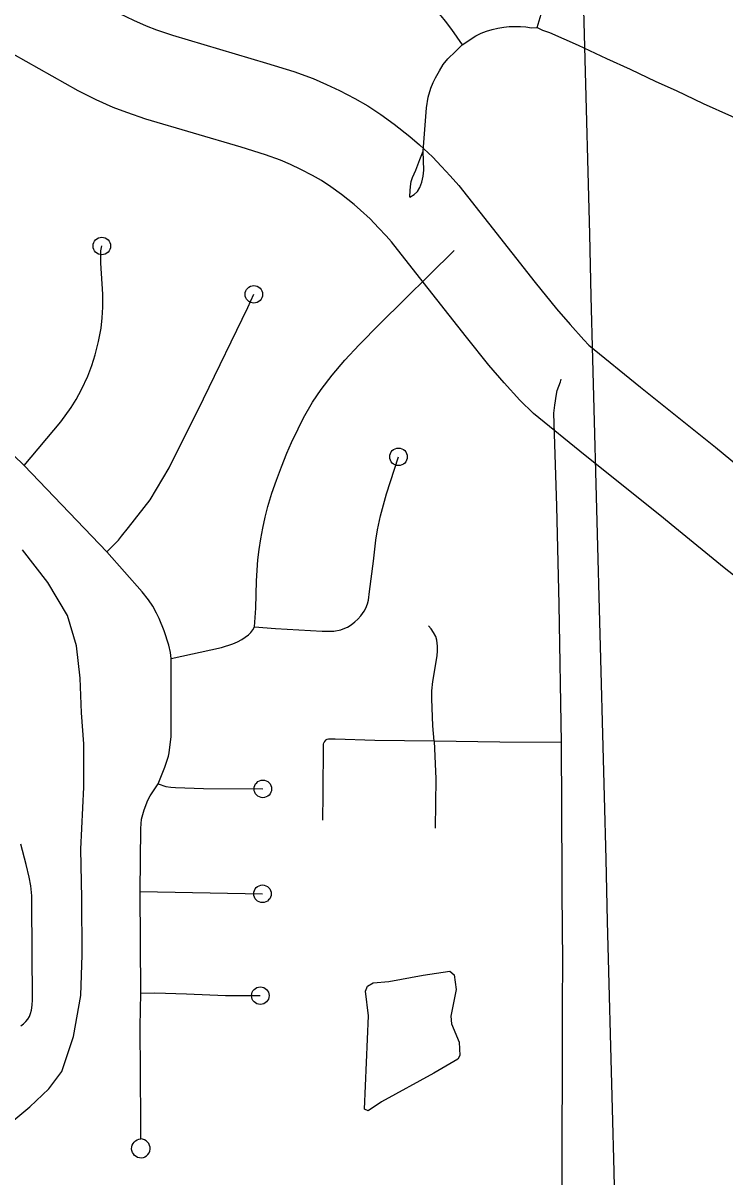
# Model space of a CAD drawing. Extents: x -19 to 366, y -4 to 359.
# Drawn here: x 148.974 to 149.352, y 193.214 to 193.836 of the extents above; entities that cross this region are included whole.
import ezdxf

# ---------------------------------------------------------------- set-up
doc = ezdxf.new("R2010")
doc.units = 0
for name, color, linetype in [('R_Contour Annot', 7, 'Continuous'), ('R_Striping', 7, 'Continuous'), ('R_Temp Easement', 7, 'Continuous'), ('Sheet Fence', 7, 'Continuous')]:
    doc.layers.add(name, color=color, linetype=linetype)

msp = doc.modelspace()

# ---------------------------------------------------------------- linework, layer by layer
at = {"layer": 'R_Contour Annot'}
for points in [[(148.98474, 193.86426), (149.02573, 193.84109), (149.03317, 193.83736), (149.0401, 193.83436), (149.04567, 193.83226), (149.05429, 193.82926), (149.10491, 193.81434), (149.11967, 193.80974), (149.12996, 193.80592), (149.1372, 193.80282), (149.1443, 193.79952), (149.15253, 193.79525), (149.15947, 193.7912), (149.16648, 193.78657), (149.17376, 193.78132), (149.18222, 193.77472), (149.18729, 193.77031), (149.19431, 193.76376), (149.19912, 193.75853)], [(149.1652, 193.72549), (149.16071, 193.73036), (149.15559, 193.73512), (149.1521, 193.73816), (149.14534, 193.74343), (149.13955, 193.74761), (149.13447, 193.75097), (149.1297, 193.75375), (149.1234, 193.75702), (149.11791, 193.75957), (149.11239, 193.76193), (149.10438, 193.76491), (149.09117, 193.76902), (149.03981, 193.78417), (149.02956, 193.78774), (149.02234, 193.79045), (149.01315, 193.79444), (149.00347, 193.79928), (148.96144, 193.82304)], [(149.19912, 193.75853), (149.20389, 193.75363), (149.20858, 193.74842), (149.22453, 193.72803)], [(149.18736, 193.6987), (149.17228, 193.71797), (149.16932, 193.72127), (149.1652, 193.72549)], [(149.22453, 193.72803), (149.24977, 193.69604), (149.26111, 193.68192), (149.26848, 193.67339), (149.27586, 193.66516), (149.27852, 193.66233)], [(149.2487, 193.62555), (149.24149, 193.63258), (149.23295, 193.64208), (149.22472, 193.65161), (149.21273, 193.66655), (149.18736, 193.6987)], [(149.27852, 193.66233), (149.30636, 193.63975), (149.34692, 193.60739), (149.35513, 193.60049), (149.38111, 193.57931), (149.40473, 193.56069), (149.41523, 193.55285), (149.43381, 193.53853), (149.44349, 193.53146), (149.47632, 193.50822), (149.48657, 193.50109), (149.49103, 193.49816), (149.5111, 193.48481), (149.53415, 193.47011)], [(149.509, 193.43), (149.48526, 193.44513), (149.46492, 193.45866), (149.46005, 193.46186), (149.44912, 193.46946), (149.41585, 193.49301), (149.40538, 193.50066), (149.38662, 193.51512), (149.37591, 193.52311), (149.35149, 193.54237), (149.32494, 193.56401), (149.31692, 193.57075), (149.27668, 193.60285), (149.2487, 193.62555)]]:
    msp.add_lwpolyline(points, dxfattribs=at)
at = {"layer": 'R_Striping'}
for points in [[(149.25076, 193.83343), (149.25349, 193.84252), (149.25584, 193.84891), (149.25818, 193.85383), (149.2616, 193.85976), (149.26698, 193.86837), (149.26886, 193.87109), (149.27094, 193.87369), (149.27314, 193.87615), (149.27893, 193.88195), (149.28253, 193.88524), (149.29206, 193.89278)], [(149.15683, 193.8674), (149.16653, 193.86306), (149.17521, 193.85847), (149.1777, 193.85702), (149.18091, 193.85488), (149.18719, 193.85012), (149.19411, 193.84433), (149.19884, 193.83971), (149.2012, 193.83693), (149.20465, 193.8324), (149.21034, 193.82422)], [(149.21034, 193.82422), (149.21778, 193.82902), (149.2206, 193.8304), (149.22353, 193.83155), (149.22651, 193.83248), (149.22959, 193.83316), (149.23271, 193.83361), (149.23568, 193.83394), (149.23868, 193.83409), (149.24169, 193.83404), (149.24471, 193.8338), (149.24768, 193.83337), (149.25076, 193.83343)], [(149.25076, 193.83343), (149.25362, 193.83212), (149.25749, 193.83074), (149.27281, 193.82391), (149.28811, 193.81674), (149.30088, 193.81107), (149.3147, 193.80429), (149.32572, 193.79946), (149.34023, 193.79254), (149.35557, 193.78564), (149.37423, 193.777), (149.38111, 193.77357), (149.3858, 193.77095), (149.39871, 193.763), (149.4055, 193.75785), (149.41576, 193.74965), (149.41933, 193.7466), (149.4211, 193.74544), (149.42353, 193.74415), (149.4254, 193.74335), (149.4277, 193.74261), (149.43244, 193.74153), (149.43679, 193.74117), (149.43924, 193.74142)], [(149.18933, 193.7668), (149.19116, 193.79011), (149.19203, 193.79592), (149.19345, 193.80076), (149.19468, 193.80387), (149.19591, 193.80644), (149.19805, 193.81021), (149.20017, 193.8135), (149.20266, 193.81655), (149.20672, 193.82046), (149.21034, 193.82422)], [(149.18216, 193.74201), (149.18224, 193.74578), (149.18261, 193.74926), (149.18285, 193.75047), (149.18359, 193.7527), (149.18546, 193.75661), (149.18745, 193.76231), (149.18933, 193.7668)], [(149.18216, 193.74201), (149.18446, 193.7434), (149.18626, 193.74505), (149.18747, 193.74723), (149.18859, 193.75022), (149.18938, 193.75331), (149.18975, 193.75655), (149.18933, 193.7668)], [(148.97433, 193.59738), (148.99402, 193.62092), (148.99959, 193.6287), (149.00235, 193.63299), (149.00524, 193.63841), (149.00853, 193.64557), (149.01082, 193.65143), (149.01264, 193.65709), (149.01444, 193.66422), (149.01574, 193.67143), (149.01638, 193.67707), (149.01668, 193.68278), (149.01676, 193.68971), (149.01566, 193.70656), (149.01554, 193.71116), (149.01553, 193.71314), (149.01614, 193.71576)], [(149.09836, 193.5105), (149.09917, 193.52054), (149.09942, 193.53523), (149.10026, 193.54655), (149.10092, 193.55217), (149.10182, 193.55789), (149.1029, 193.56376), (149.10419, 193.56959), (149.10565, 193.57535), (149.10781, 193.58247), (149.11023, 193.58951), (149.11295, 193.59675), (149.11588, 193.60412), (149.11843, 193.60993), (149.12188, 193.61723), (149.12488, 193.62309), (149.12974, 193.63163), (149.13427, 193.63841), (149.14027, 193.6462), (149.14716, 193.6542), (149.15491, 193.66249), (149.1659, 193.67375), (149.20594, 193.71336)], [(149.01889, 193.55102), (149.02513, 193.55723), (149.0267, 193.5594), (149.03054, 193.56403), (149.04224, 193.57888), (149.05236, 193.59626), (149.07092, 193.63346), (149.09479, 193.68259), (149.09809, 193.6897)], [(148.97433, 193.59738), (148.94609, 193.62462), (148.92239, 193.64814)], [(149.26385, 193.44829), (149.26269, 193.52264), (149.26141, 193.57562), (149.25982, 193.62567), (149.26024, 193.62998), (149.2611, 193.63582), (149.26161, 193.63792), (149.26332, 193.64257), (149.26361, 193.64394)], [(149.09836, 193.5105), (149.1098, 193.50957), (149.13492, 193.50824), (149.13841, 193.50813), (149.1412, 193.50826), (149.14497, 193.50896), (149.14712, 193.50972), (149.14852, 193.51041), (149.15055, 193.51169), (149.15244, 193.51315), (149.15417, 193.51471), (149.15571, 193.51642), (149.15753, 193.51889), (149.15843, 193.52058), (149.15937, 193.523), (149.15988, 193.52496), (149.16036, 193.52962), (149.16252, 193.54599), (149.16375, 193.55721), (149.1647, 193.56279), (149.16634, 193.57035), (149.16961, 193.58222), (149.17605, 193.60213)], [(149.01889, 193.55102), (148.97433, 193.59738)], [(149.05354, 193.49355), (149.05309, 193.49671), (149.05231, 193.50063), (149.04982, 193.50844), (149.04711, 193.51509), (149.04568, 193.51793), (149.04358, 193.52163), (149.04137, 193.5251), (149.03797, 193.52938), (149.01889, 193.55102)], [(149.19462, 193.45719), (149.19395, 193.47178), (149.19408, 193.47604), (149.19457, 193.48105), (149.19681, 193.49483), (149.19703, 193.49766), (149.197, 193.50012), (149.19672, 193.50338), (149.19609, 193.50533), (149.19496, 193.50745), (149.1937, 193.50939), (149.19211, 193.51104)], [(149.05354, 193.49355), (149.08072, 193.49939), (149.08679, 193.50137), (149.08922, 193.50241), (149.09155, 193.50369), (149.09515, 193.50627), (149.09639, 193.50753), (149.09748, 193.50895), (149.09836, 193.5105)], [(149.04651, 193.42596), (149.05004, 193.43488), (149.0521, 193.44091), (149.05248, 193.44271), (149.05356, 193.4515), (149.05354, 193.49355)], [(149.19534, 193.44893), (149.19462, 193.45719)], [(149.19534, 193.44893), (149.16324, 193.4493), (149.1419, 193.45006), (149.1383, 193.44995), (149.13745, 193.4498), (149.13673, 193.44941), (149.13613, 193.44881), (149.13575, 193.44806)], [(149.19534, 193.44893), (149.19616, 193.4286), (149.19587, 193.40205)], [(149.26385, 193.44829), (149.23069, 193.44845), (149.19534, 193.44893)], [(149.13525, 193.40628), (149.13535, 193.42028), (149.13561, 193.44723), (149.13575, 193.44806)], [(149.26449, 193.33987), (149.26385, 193.44829)], [(149.03688, 193.36784), (149.0371, 193.40179), (149.03761, 193.40683), (149.03893, 193.41185), (149.04088, 193.4172), (149.04218, 193.41941), (149.04651, 193.42596)], [(149.04651, 193.42596), (149.05056, 193.42458), (149.05325, 193.42407), (149.05581, 193.42388), (149.07091, 193.42337), (149.10294, 193.4232)], [(148.97255, 193.29549), (148.97401, 193.29658), (148.97522, 193.29779), (148.97627, 193.29915), (148.97713, 193.30064), (148.97779, 193.30223), (148.97822, 193.3039), (148.97863, 193.30675), (148.97873, 193.30962), (148.9785, 193.36164), (148.97836, 193.3655), (148.97784, 193.37088), (148.97694, 193.37566), (148.97544, 193.38245), (148.97245, 193.39349)], [(149.03724, 193.31314), (149.03688, 193.36784)], [(149.03688, 193.36784), (149.10271, 193.36669)], [(149.26427, 193.23739), (149.2644, 193.26881), (149.26433, 193.30656), (149.26455, 193.33083), (149.26451, 193.33866), (149.26449, 193.33987)], [(149.03711, 193.23458), (149.0372, 193.2442), (149.03688, 193.29518), (149.03724, 193.31314)], [(149.03724, 193.31314), (149.04472, 193.31337), (149.06174, 193.31286), (149.08285, 193.31193), (149.10154, 193.31181)], [(149.26117, 193.02142), (149.26215, 193.0811), (149.26374, 193.14602), (149.26401, 193.1772), (149.26427, 193.23739)], [(149.03892, 193.22467), (149.03843, 193.22448), (149.03742, 193.22429), (149.03642, 193.22438), (149.03546, 193.22466), (149.03457, 193.22511), (149.0338, 193.22573), (149.03316, 193.22649), (149.03266, 193.22735), (149.03235, 193.2283), (149.03222, 193.22928), (149.03229, 193.23027), (149.03254, 193.23124), (149.03299, 193.23213), (149.03358, 193.23292), (149.03432, 193.23359), (149.03518, 193.23409), (149.03612, 193.23443), (149.03711, 193.23458)], [(149.03892, 193.22467), (149.03941, 193.22486), (149.04027, 193.22544), (149.04103, 193.22618), (149.0416, 193.22706), (149.04197, 193.22803), (149.04215, 193.22906), (149.04212, 193.2301), (149.04188, 193.23112), (149.04145, 193.23207), (149.04083, 193.23291), (149.04003, 193.2336), (149.03914, 193.23412), (149.03813, 193.23445), (149.03711, 193.23458)]]:
    msp.add_lwpolyline(points, dxfattribs=at)
for centre in [(149.01614, 193.71576), (149.09809, 193.6897), (149.17605, 193.60213), (149.10294, 193.4232), (149.10271, 193.36669), (149.10154, 193.31181)]:
    msp.add_circle(centre, 0.00473, dxfattribs=at)
at = {"layer": 'R_Temp Easement'}
for points in [[(148.96441, 193.2411), (148.97738, 193.25191), (148.98753, 193.2615), (148.99465, 193.27101), (149.00094, 193.2898), (149.00486, 193.31194), (149.00557, 193.33381), (149.00546, 193.36439), (149.0049, 193.39078), (149.00642, 193.42407), (149.00651, 193.44744), (149.00528, 193.46412), (149.00456, 193.48291), (149.00254, 193.50033), (148.99772, 193.51672), (148.98698, 193.53447), (148.9734, 193.55195)], [(149.15988, 193.30086), (149.15825, 193.31412), (149.15936, 193.31697), (149.16238, 193.3187), (149.1709, 193.31934), (149.18924, 193.32291), (149.20363, 193.32493), (149.20611, 193.32305), (149.20712, 193.31509), (149.20422, 193.30066), (149.20463, 193.29668), (149.2087, 193.28666), (149.20914, 193.27946), (149.20802, 193.27755), (149.19501, 193.27005)], [(149.19501, 193.27005), (149.16692, 193.25464), (149.15976, 193.24965), (149.15767, 193.25058), (149.15988, 193.30086)]]:
    msp.add_lwpolyline(points, dxfattribs=at)
at = {"layer": 'Sheet Fence'}
for points in [[(154.11585, 1.87092), (153.9063, 10.48743), (153.69602, 19.10409), (153.48501, 27.72087), (153.27327, 36.3378), (153.0608, 44.95486), (152.84759, 53.57206), (152.63366, 62.1894), (152.419, 70.80688), (152.20362, 79.42449), (151.98751, 88.04225), (151.77068, 96.66014), (151.55312, 105.27817), (151.33484, 113.89634), (151.11584, 122.51465), (150.89612, 131.13311), (150.67568, 139.7517), (150.45452, 148.37043), (150.23264, 156.98931), (150.01005, 165.60832), (149.78674, 174.22748), (149.56272, 182.84677), (149.33799, 191.46621), (149.11254, 200.0858), (148.88638, 208.70552), (148.65952, 217.32539), (148.43194, 225.9454), (148.20366, 234.56555), (147.97466, 243.18584), (147.74497, 251.80628), (147.51457, 260.42687), (147.28346, 269.04759), (147.05165, 277.66846), (146.81914, 286.28948), (146.58593, 294.91064), (146.35202, 303.53194), (146.11742, 312.15339), (145.88211, 320.77499), (145.64611, 329.39673), (145.40941, 338.01861), (145.17202, 346.64065)], [(0, 189.51617), (7.11214, 189.52059), (14.22427, 189.53386), (21.33637, 189.55597), (28.44845, 189.58693), (35.56048, 189.62672), (42.67245, 189.67537), (49.78436, 189.73285), (56.89619, 189.79918), (64.00793, 189.87436), (71.11958, 189.95838), (78.23111, 190.05124), (85.34253, 190.15294), (92.45381, 190.26349), (99.56495, 190.38288), (106.67593, 190.51112), (113.78675, 190.6482), (120.89739, 190.79412), (128.00785, 190.94888), (135.11811, 191.11248), (142.22816, 191.28493), (149.33799, 191.46621), (156.44759, 191.65634), (163.55694, 191.85531), (170.66605, 192.06312), (177.77489, 192.27977), (184.88345, 192.50526), (191.99173, 192.73959), (199.09971, 192.98276), (206.20739, 193.23477), (213.31474, 193.49561), (220.42177, 193.7653), (227.52845, 194.04382), (234.63479, 194.33118), (241.74076, 194.62738), (248.84635, 194.93241), (255.95157, 195.24628), (263.05638, 195.56898), (270.16079, 195.90052), (277.26478, 196.24089), (284.36834, 196.5901), (291.47147, 196.94814), (298.57414, 197.31501), (305.67635, 197.69072), (312.77809, 198.07525), (319.87934, 198.46862), (326.9801, 198.87082), (334.08035, 199.28185), (341.18009, 199.7017)]]:
    msp.add_spline(points, degree=3, dxfattribs=at)

doc.saveas('drawing.dxf')
